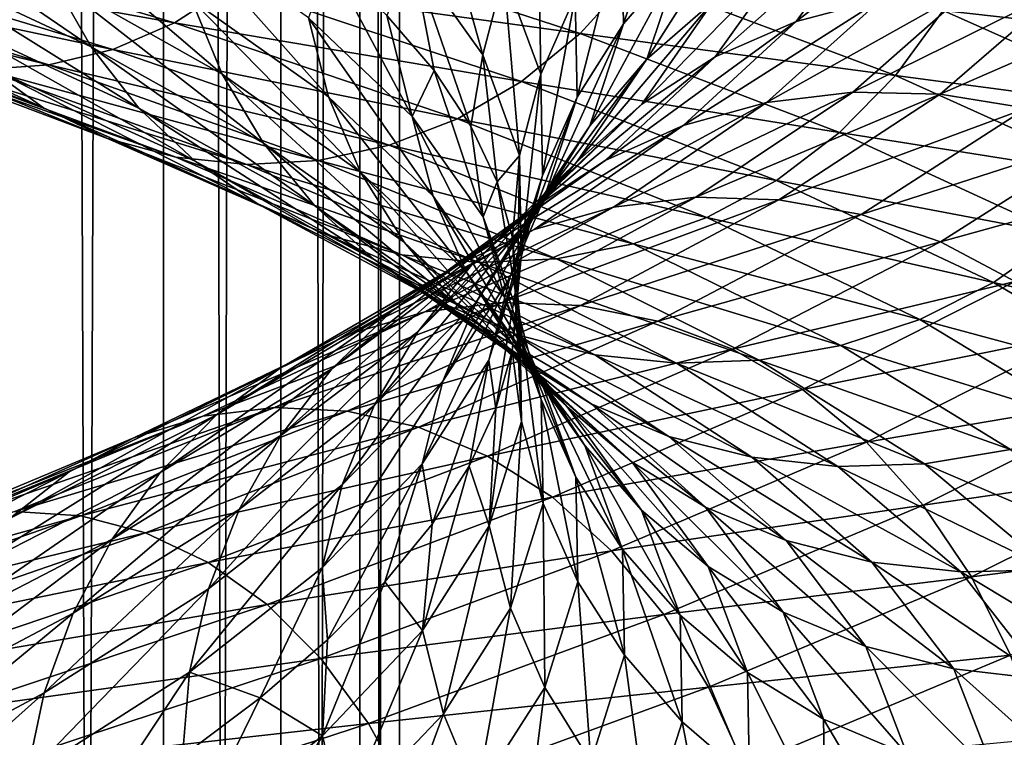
# Model space of a CAD drawing. Header units: metres. Extents: x -44 to 117, y -432 to 89.
# Tile 627 of 656: x 11.3 to 15.65, y -212.92 to -209.76. Entities that reach past the tile are written whole.
import ezdxf

# ---------------------------------------------------------------- set-up
doc = ezdxf.new("R2010")
doc.units = ezdxf.units.M
doc.layers.add('solid_125568', color=7, linetype='CONTINUOUS')

msp = doc.modelspace()

# ---------------------------------------------------------------- linework, layer by layer
at = {"layer": 'solid_125568'}
for points in [[(11.93681, -313.715027, 234.602066), (11.93681, -118.920044, 200.254456), (11.25833, -118.685455, 201.5849)], [(11.25833, -313.480438, 235.93251), (11.93681, -313.715027, 234.602066), (11.25833, -118.685455, 201.5849)], [(12.453864, -313.9617, 233.203064), (12.453864, -119.166733, 198.855453), (11.93681, -118.920044, 200.254456)], [(11.93681, -313.715027, 234.602066), (12.453864, -313.9617, 233.203064), (11.93681, -118.920044, 200.254456)], [(12.802501, -314.217133, 231.754395), (12.802501, -119.422173, 197.406784), (12.453864, -119.166733, 198.855453)], [(12.453864, -313.9617, 233.203064), (12.802501, -314.217133, 231.754395), (12.453864, -119.166733, 198.855453)], [(12.978006, -314.477875, 230.275665), (12.978006, -119.682907, 195.928055), (12.802501, -119.422173, 197.406784)], [(12.802501, -314.217133, 231.754395), (12.978006, -314.477875, 230.275665), (12.802501, -119.422173, 197.406784)], [(12.978006, -314.740387, 228.786865), (12.978006, -119.945427, 194.439255), (12.978006, -119.682907, 195.928055)], [(12.978006, -314.477875, 230.275665), (12.978006, -314.740387, 228.786865), (12.978006, -119.682907, 195.928055)], [(12.802501, -315.001129, 227.308136), (12.802501, -120.206169, 192.960526), (12.978006, -119.945427, 194.439255)], [(12.978006, -314.740387, 228.786865), (12.802501, -315.001129, 227.308136), (12.978006, -119.945427, 194.439255)], [(12.453864, -315.256592, 225.859467), (12.453864, -120.461609, 191.511856), (12.802501, -120.206169, 192.960526)], [(12.802501, -315.001129, 227.308136), (12.453864, -315.256592, 225.859467), (12.802501, -120.206169, 192.960526)], [(11.93681, -315.503265, 224.460449), (11.93681, -120.70829, 190.112839), (12.453864, -120.461609, 191.511856)], [(12.453864, -315.256592, 225.859467), (11.93681, -315.503265, 224.460449), (12.453864, -120.461609, 191.511856)], [(11.25833, -315.737854, 223.130005), (11.25833, -120.942879, 188.782394), (11.93681, -120.70829, 190.112839)], [(11.93681, -315.503265, 224.460449), (11.25833, -315.737854, 223.130005), (11.93681, -120.70829, 190.112839)], [(13.95847, -209.332428, 946.924133), (13.967052, -209.777222, 948.385803), (14.211761, -209.040085, 946.92627)], [(13.967052, -209.777222, 948.385803), (14.220494, -209.484344, 948.415466), (14.211761, -209.040085, 946.92627)], [(13.033526, -209.477081, 944.106995), (13.345971, -209.914047, 945.486145), (13.124272, -209.122253, 944.102112)], [(13.345971, -209.914047, 945.486145), (13.438891, -209.55722, 945.49176), (13.124272, -209.122253, 944.102112)], [(11.616541, -209.877747, 939.918518), (11.445152, -209.574905, 940.051941), (10.56613, -209.161011, 938.904175)], [(10.724381, -209.461166, 938.753906), (11.616541, -209.877747, 939.918518), (10.56613, -209.161011, 938.904175)], [(13.438891, -209.55722, 945.49176), (13.601504, -209.998764, 946.905762), (13.589006, -209.214508, 945.486572)], [(13.601504, -209.998764, 946.905762), (13.753446, -209.65451, 946.917358), (13.589006, -209.214508, 945.486572)], [(14.069444, -209.933502, 949.896362), (14.363159, -209.678482, 949.957764), (14.517388, -209.229279, 948.444946)], [(14.220494, -209.484344, 948.415466), (14.069444, -209.933502, 949.896362), (14.517388, -209.229279, 948.444946)], [(14.728804, -209.767059, 951.64917), (15.108962, -209.664856, 951.756409), (15.448407, -209.208252, 950.15448)], [(15.059743, -209.312103, 950.088318), (14.728804, -209.767059, 951.64917), (15.448407, -209.208252, 950.15448)], [(12.195089, -209.998398, 941.285034), (12.059486, -209.669098, 941.37677), (11.317869, -209.248444, 940.156921)], [(11.445152, -209.574905, 940.051941), (12.195089, -209.998398, 941.285034), (11.317869, -209.248444, 940.156921)], [(12.664112, -210.09877, 942.667725), (12.575616, -209.750443, 942.724854), (11.975222, -209.323608, 941.442322)], [(12.059486, -209.669098, 941.37677), (12.664112, -210.09877, 942.667725), (11.975222, -209.323608, 941.442322)], [(14.372167, -209.92305, 951.544434), (14.728804, -209.767059, 951.64917), (15.059743, -209.312103, 950.088318)], [(14.69509, -209.469269, 950.022217), (14.372167, -209.92305, 951.544434), (15.059743, -209.312103, 950.088318)], [(10.600007, -209.361862, 934.109436), (11.98469, -209.771988, 935.287415), (10.358894, -209.479935, 934.413818)], [(12.240924, -209.606857, 935.031189), (11.98469, -209.771988, 935.287415), (10.600007, -209.361862, 934.109436)], [(13.753446, -209.65451, 946.917358), (13.761892, -210.100327, 948.356506), (13.95847, -209.332428, 946.924133)], [(13.761892, -210.100327, 948.356506), (13.967052, -209.777222, 948.385803), (13.95847, -209.332428, 946.924133)], [(12.474466, -209.395905, 934.801758), (13.77488, -209.819534, 936.174561), (12.240924, -209.606857, 935.031189)], [(14.003004, -209.567963, 935.99884), (13.77488, -209.819534, 936.174561), (12.474466, -209.395905, 934.801758)], [(15.549034, -209.40535, 937.305969), (16.567787, -209.851654, 938.989197), (15.378554, -209.718094, 937.401672)], [(16.702417, -209.517319, 938.938599), (16.567787, -209.851654, 938.989197), (15.549034, -209.40535, 937.305969)], [(10.358894, -209.479935, 934.413818), (11.711999, -209.889496, 935.564209), (10.108868, -209.549911, 934.732422)], [(11.98469, -209.771988, 935.287415), (11.711999, -209.889496, 935.564209), (10.358894, -209.479935, 934.413818)], [(11.82793, -210.149704, 939.759827), (11.616541, -209.877747, 939.918518), (10.724381, -209.461166, 938.753906)], [(10.919548, -209.730392, 938.574219), (11.82793, -210.149704, 939.759827), (10.724381, -209.461166, 938.753906)], [(12.575616, -209.750443, 942.724854), (13.034442, -210.185425, 944.062805), (12.669495, -209.500549, 943.077881)], [(13.034442, -210.185425, 944.062805), (12.922291, -209.740723, 943.820679), (12.669495, -209.500549, 943.077881)], [(13.033526, -209.477081, 944.106995), (12.922291, -209.740723, 943.820679), (13.130542, -209.98349, 944.577637)], [(13.033526, -209.477081, 944.106995), (13.130542, -209.98349, 944.577637), (13.292751, -210.227814, 945.34314)], [(13.033526, -209.477081, 944.106995), (13.292751, -210.227814, 945.34314), (13.345971, -209.914047, 945.486145)], [(13.818697, -210.226807, 949.839294), (14.069444, -209.933502, 949.896362), (14.220494, -209.484344, 948.415466)], [(13.967052, -209.777222, 948.385803), (13.818697, -210.226807, 949.839294), (14.220494, -209.484344, 948.415466)], [(14.047558, -210.131607, 951.444641), (14.372167, -209.92305, 951.544434), (14.69509, -209.469269, 950.022217)], [(14.363159, -209.678482, 949.957764), (14.047558, -210.131607, 951.444641), (14.69509, -209.469269, 950.022217)], [(10.108868, -209.549911, 934.732422), (11.429224, -209.958511, 935.854431), (9.855454, -209.570847, 935.057495)], [(11.429224, -209.958511, 935.854431), (11.142702, -209.978165, 936.150757), (9.855454, -209.570847, 935.057495)], [(11.405766, -210.14743, 938.140808), (11.147872, -209.961517, 938.368591), (10.095407, -209.550262, 937.261902)], [(10.328938, -209.73381, 937.008423), (11.405766, -210.14743, 938.140808), (10.095407, -209.550262, 937.261902)], [(11.711999, -209.889496, 935.564209), (11.429224, -209.958511, 935.854431), (10.108868, -209.549911, 934.732422)], [(12.377682, -210.304184, 941.169739), (12.195089, -209.998398, 941.285034), (11.445152, -209.574905, 940.051941)], [(11.616541, -209.877747, 939.918518), (12.377682, -210.304184, 941.169739), (11.445152, -209.574905, 940.051941)], [(13.345971, -209.914047, 945.486145), (13.507462, -210.357605, 946.889343), (13.438891, -209.55722, 945.49176)], [(13.507462, -210.357605, 946.889343), (13.601504, -209.998764, 946.905762), (13.438891, -209.55722, 945.49176)], [(14.003004, -209.567963, 935.99884), (15.167809, -210.004211, 937.525635), (13.77488, -209.819534, 936.174561)], [(15.378554, -209.718094, 937.401672), (15.167809, -210.004211, 937.525635), (14.003004, -209.567963, 935.99884)], [(12.240924, -209.606857, 935.031189), (13.517053, -210.030731, 936.377441), (11.98469, -209.771988, 935.287415)], [(13.77488, -209.819534, 936.174561), (13.517053, -210.030731, 936.377441), (12.240924, -209.606857, 935.031189)], [(14.598164, -210.124588, 953.311768), (14.979134, -210.078445, 953.460632), (15.503222, -209.616516, 951.863953)], [(15.108962, -209.664856, 951.756409), (14.598164, -210.124588, 953.311768), (15.503222, -209.616516, 951.863953)], [(15.503222, -209.616516, 951.863953), (14.979134, -210.078445, 953.460632), (15.902143, -209.622116, 951.969727)], [(14.979134, -210.078445, 953.460632), (15.36457, -210.086685, 953.607971), (15.902143, -209.622116, 951.969727)], [(15.902143, -209.622116, 951.969727), (15.36457, -210.086685, 953.607971), (16.29637, -209.68161, 952.071228)], [(12.806495, -210.431122, 942.589966), (12.664112, -210.09877, 942.667725), (12.059486, -209.669098, 941.37677)], [(12.195089, -209.998398, 941.285034), (12.806495, -210.431122, 942.589966), (12.059486, -209.669098, 941.37677)], [(13.601504, -209.998764, 946.905762), (13.609846, -210.446075, 948.328003), (13.753446, -209.65451, 946.917358)], [(13.609846, -210.446075, 948.328003), (13.761892, -210.100327, 948.356506), (13.753446, -209.65451, 946.917358)], [(14.230823, -210.225037, 953.164612), (14.598164, -210.124588, 953.311768), (15.108962, -209.664856, 951.756409)], [(14.728804, -209.767059, 951.64917), (14.230823, -210.225037, 953.164612), (15.108962, -209.664856, 951.756409)], [(13.760321, -210.386444, 951.351807), (14.047558, -210.131607, 951.444641), (14.363159, -209.678482, 949.957764)], [(14.069444, -209.933502, 949.896362), (13.760321, -210.386444, 951.351807), (14.363159, -209.678482, 949.957764)], [(15.378554, -209.718094, 937.401672), (16.386103, -210.166153, 939.065491), (15.167809, -210.004211, 937.525635)], [(15.36457, -210.086685, 953.607971), (15.745425, -210.149246, 953.750488), (16.29637, -209.68161, 952.071228)], [(16.567787, -209.851654, 938.989197), (16.386103, -210.166153, 939.065491), (15.378554, -209.718094, 937.401672)], [(11.689115, -210.282364, 937.895142), (11.405766, -210.14743, 938.140808), (10.328938, -209.73381, 937.008423)], [(10.585558, -209.86647, 936.734436), (11.689115, -210.282364, 937.895142), (10.328938, -209.73381, 937.008423)], [(12.075265, -210.383575, 939.578918), (11.82793, -210.149704, 939.759827), (10.919548, -209.730392, 938.574219)], [(11.147872, -209.961517, 938.368591), (12.075265, -210.383575, 939.578918), (10.919548, -209.730392, 938.574219)], [(13.126172, -210.536758, 944.014404), (13.034442, -210.185425, 944.062805), (12.575616, -209.750443, 942.724854)], [(12.664112, -210.09877, 942.667725), (13.126172, -210.536758, 944.014404), (12.575616, -209.750443, 942.724854)], [(13.034442, -210.185425, 944.062805), (13.130542, -209.98349, 944.577637), (12.922291, -209.740723, 943.820679)], [(11.98469, -209.771988, 935.287415), (13.234112, -210.195541, 936.604614), (11.711999, -209.889496, 935.564209)], [(13.517053, -210.030731, 936.377441), (13.234112, -210.195541, 936.604614), (11.98469, -209.771988, 935.287415)], [(13.615706, -210.550842, 949.787598), (13.818697, -210.226807, 949.839294), (13.967052, -209.777222, 948.385803)], [(13.761892, -210.100327, 948.356506), (13.615706, -210.550842, 949.787598), (13.967052, -209.777222, 948.385803)], [(13.886244, -210.379761, 953.022339), (14.230823, -210.225037, 953.164612), (14.728804, -209.767059, 951.64917)], [(14.372167, -209.92305, 951.544434), (13.886244, -210.379761, 953.022339), (14.728804, -209.767059, 951.64917)], [(13.77488, -209.819534, 936.174561), (14.920752, -210.2565, 937.675537), (13.517053, -210.030731, 936.377441)], [(15.167809, -210.004211, 937.525635), (14.920752, -210.2565, 937.675537), (13.77488, -209.819534, 936.174561)], [(11.991144, -210.365723, 937.63739), (11.689115, -210.282364, 937.895142), (10.585558, -209.86647, 936.734436)], [(10.859144, -209.947708, 936.446289), (11.991144, -210.365723, 937.63739), (10.585558, -209.86647, 936.734436)], [(11.711999, -209.889496, 935.564209), (12.932922, -210.312241, 936.850708), (11.429224, -209.958511, 935.854431)], [(12.602912, -210.579193, 941.033569), (12.377682, -210.304184, 941.169739), (11.616541, -209.877747, 939.918518)], [(11.82793, -210.149704, 939.759827), (12.602912, -210.579193, 941.033569), (11.616541, -209.877747, 939.918518)], [(13.234112, -210.195541, 936.604614), (12.932922, -210.312241, 936.850708), (11.711999, -209.889496, 935.564209)], [(13.345971, -209.914047, 945.486145), (13.292751, -210.227814, 945.34314), (13.40843, -210.473434, 946.114136)], [(13.345971, -209.914047, 945.486145), (13.40843, -210.473434, 946.114136), (13.507462, -210.357605, 946.889343)], [(13.515086, -210.680084, 951.2677), (13.760321, -210.386444, 951.351807), (14.069444, -209.933502, 949.896362)], [(13.818697, -210.226807, 949.839294), (13.515086, -210.680084, 951.2677), (14.069444, -209.933502, 949.896362)], [(13.572639, -210.587524, 952.888184), (13.886244, -210.379761, 953.022339), (14.372167, -209.92305, 951.544434)], [(14.047558, -210.131607, 951.444641), (13.572639, -210.587524, 952.888184), (14.372167, -209.92305, 951.544434)], [(12.304195, -210.398087, 937.373474), (11.991144, -210.365723, 937.63739), (10.859144, -209.947708, 936.446289)], [(11.142702, -209.978165, 936.150757), (12.304195, -210.398087, 937.373474), (10.859144, -209.947708, 936.446289)], [(11.429224, -209.958511, 935.854431), (12.620591, -210.380035, 937.109192), (11.142702, -209.978165, 936.150757)], [(12.620591, -210.380035, 937.109192), (12.304195, -210.398087, 937.373474), (11.142702, -209.978165, 936.150757)], [(12.354632, -210.572205, 939.379211), (12.075265, -210.383575, 939.578918), (11.147872, -209.961517, 938.368591)], [(11.405766, -210.14743, 938.140808), (12.354632, -210.572205, 939.379211), (11.147872, -209.961517, 938.368591)], [(12.932922, -210.312241, 936.850708), (12.620591, -210.380035, 937.109192), (11.429224, -209.958511, 935.854431)], [(12.998218, -210.740128, 942.493896), (12.806495, -210.431122, 942.589966), (12.195089, -209.998398, 941.285034)], [(12.377682, -210.304184, 941.169739), (12.998218, -210.740128, 942.493896), (12.195089, -209.998398, 941.285034)], [(13.034442, -210.185425, 944.062805), (13.346977, -210.627838, 945.44043), (13.130542, -209.98349, 944.577637)], [(13.346977, -210.627838, 945.44043), (13.292751, -210.227814, 945.34314), (13.130542, -209.98349, 944.577637)], [(13.507462, -210.357605, 946.889343), (13.515748, -210.80687, 948.300842), (13.601504, -209.998764, 946.905762)], [(13.515748, -210.80687, 948.300842), (13.609846, -210.446075, 948.328003), (13.601504, -209.998764, 946.905762)], [(15.167809, -210.004211, 937.525635), (16.161545, -210.453491, 939.16571), (14.920752, -210.2565, 937.675537)], [(16.386103, -210.166153, 939.065491), (16.161545, -210.453491, 939.16571), (15.167809, -210.004211, 937.525635)], [(13.517053, -210.030731, 936.377441), (14.64153, -210.467819, 937.849426), (13.234112, -210.195541, 936.604614)], [(14.920752, -210.2565, 937.675537), (14.64153, -210.467819, 937.849426), (13.517053, -210.030731, 936.377441)], [(13.273732, -210.87236, 943.951355), (13.126172, -210.536758, 944.014404), (12.664112, -210.09877, 942.667725)], [(12.806495, -210.431122, 942.589966), (13.273732, -210.87236, 943.951355), (12.664112, -210.09877, 942.667725)], [(13.465265, -210.89801, 949.742249), (13.615706, -210.550842, 949.787598), (13.761892, -210.100327, 948.356506)], [(13.609846, -210.446075, 948.328003), (13.465265, -210.89801, 949.742249), (13.761892, -210.100327, 948.356506)], [(13.92223, -210.586075, 954.803223), (14.285601, -210.542221, 954.991638), (14.979134, -210.078445, 953.460632)], [(14.598164, -210.124588, 953.311768), (13.92223, -210.586075, 954.803223), (14.979134, -210.078445, 953.460632)], [(14.979134, -210.078445, 953.460632), (14.285601, -210.542221, 954.991638), (15.36457, -210.086685, 953.607971)], [(14.285601, -210.542221, 954.991638), (14.653192, -210.553146, 955.179016), (15.36457, -210.086685, 953.607971)], [(15.36457, -210.086685, 953.607971), (14.653192, -210.553146, 955.179016), (15.745425, -210.149246, 953.750488)], [(12.661529, -210.709778, 939.164551), (12.354632, -210.572205, 939.379211), (11.405766, -210.14743, 938.140808)], [(11.689115, -210.282364, 937.895142), (12.661529, -210.709778, 939.164551), (11.405766, -210.14743, 938.140808)], [(12.866467, -210.816132, 940.879272), (12.602912, -210.579193, 941.033569), (11.82793, -210.149704, 939.759827)], [(12.075265, -210.383575, 939.578918), (12.866467, -210.816132, 940.879272), (11.82793, -210.149704, 939.759827)], [(13.295136, -210.842087, 952.764832), (13.572639, -210.587524, 952.888184), (14.047558, -210.131607, 951.444641)], [(13.760321, -210.386444, 951.351807), (13.295136, -210.842087, 952.764832), (14.047558, -210.131607, 951.444641)], [(13.57186, -210.684692, 954.617737), (13.92223, -210.586075, 954.803223), (14.598164, -210.124588, 953.311768)], [(14.230823, -210.225037, 953.164612), (13.57186, -210.684692, 954.617737), (14.598164, -210.124588, 953.311768)], [(14.653192, -210.553146, 955.179016), (15.016367, -210.61879, 955.36084), (15.745425, -210.149246, 953.750488)], [(15.745425, -210.149246, 953.750488), (15.016367, -210.61879, 955.36084), (16.112827, -210.265945, 953.884277)], [(13.234112, -210.195541, 936.604614), (14.335058, -210.632156, 938.044983), (12.932922, -210.312241, 936.850708)], [(13.440911, -210.982315, 945.401123), (13.346977, -210.627838, 945.44043), (13.034442, -210.185425, 944.062805)], [(13.126172, -210.536758, 944.014404), (13.440911, -210.982315, 945.401123), (13.034442, -210.185425, 944.062805)], [(14.64153, -210.467819, 937.849426), (14.335058, -210.632156, 938.044983), (13.234112, -210.195541, 936.604614)], [(13.243238, -210.838074, 954.439331), (13.57186, -210.684692, 954.617737), (14.230823, -210.225037, 953.164612)], [(13.886244, -210.379761, 953.022339), (13.243238, -210.838074, 954.439331), (14.230823, -210.225037, 953.164612)], [(13.346977, -210.627838, 945.44043), (13.40843, -210.473434, 946.114136), (13.292751, -210.227814, 945.34314)], [(13.316545, -211.004959, 951.19397), (13.515086, -210.680084, 951.2677), (13.818697, -210.226807, 949.839294)], [(13.615706, -210.550842, 949.787598), (13.316545, -211.004959, 951.19397), (13.818697, -210.226807, 949.839294)], [(12.988615, -210.795609, 938.940002), (12.661529, -210.709778, 939.164551), (11.689115, -210.282364, 937.895142)], [(11.991144, -210.365723, 937.63739), (12.988615, -210.795609, 938.940002), (11.689115, -210.282364, 937.895142)], [(14.920752, -210.2565, 937.675537), (15.898338, -210.706436, 939.287903), (14.64153, -210.467819, 937.849426)], [(16.161545, -210.453491, 939.16571), (15.898338, -210.706436, 939.287903), (14.920752, -210.2565, 937.675537)], [(15.016367, -210.61879, 955.36084), (15.366716, -210.738953, 955.532471), (16.112827, -210.265945, 953.884277)], [(16.112827, -210.265945, 953.884277), (15.366716, -210.738953, 955.532471), (16.457916, -210.43663, 954.005493)], [(13.23473, -211.018463, 942.381592), (12.998218, -210.740128, 942.493896), (12.377682, -210.304184, 941.169739)], [(12.602912, -210.579193, 941.033569), (13.23473, -211.018463, 942.381592), (12.377682, -210.304184, 941.169739)], [(12.932922, -210.312241, 936.850708), (14.008749, -210.747818, 938.257507), (12.620591, -210.380035, 937.109192)], [(14.335058, -210.632156, 938.044983), (14.008749, -210.747818, 938.257507), (12.932922, -210.312241, 936.850708)], [(13.327646, -210.830215, 938.710632), (12.988615, -210.795609, 938.940002), (11.991144, -210.365723, 937.63739)], [(12.304195, -210.398087, 937.373474), (13.327646, -210.830215, 938.710632), (11.991144, -210.365723, 937.63739)], [(13.507462, -210.357605, 946.889343), (13.40843, -210.473434, 946.114136), (13.477359, -210.720795, 946.889648)], [(13.507462, -210.357605, 946.889343), (13.477359, -210.720795, 946.889648), (13.499509, -210.970184, 947.668518)], [(13.507462, -210.357605, 946.889343), (13.499509, -210.970184, 947.668518), (13.515748, -210.80687, 948.300842)], [(13.164158, -211.007813, 940.709778), (12.866467, -210.816132, 940.879272), (12.075265, -210.383575, 939.578918)], [(12.354632, -210.572205, 939.379211), (13.164158, -211.007813, 940.709778), (12.075265, -210.383575, 939.578918)], [(12.620591, -210.380035, 937.109192), (13.670365, -210.814087, 938.481323), (12.304195, -210.398087, 937.373474)], [(13.670365, -210.814087, 938.481323), (13.327646, -210.830215, 938.710632), (12.304195, -210.398087, 937.373474)], [(14.008749, -210.747818, 938.257507), (13.670365, -210.814087, 938.481323), (12.620591, -210.380035, 937.109192)], [(12.944183, -211.044968, 954.272217), (13.243238, -210.838074, 954.439331), (13.886244, -210.379761, 953.022339)], [(13.572639, -210.587524, 952.888184), (12.944183, -211.044968, 954.272217), (13.886244, -210.379761, 953.022339)], [(13.058196, -211.135956, 952.65448), (13.295136, -210.842087, 952.764832), (13.760321, -210.386444, 951.351807)], [(13.515086, -210.680084, 951.2677), (13.058196, -211.135956, 952.65448), (13.760321, -210.386444, 951.351807)], [(13.472426, -211.184814, 943.875244), (13.273732, -210.87236, 943.951355), (12.806495, -210.431122, 942.589966)], [(12.998218, -210.740128, 942.493896), (13.472426, -211.184814, 943.875244), (12.806495, -210.431122, 942.589966)], [(13.372169, -211.260742, 949.704285), (13.465265, -210.89801, 949.742249), (13.609846, -210.446075, 948.328003)], [(13.515748, -210.80687, 948.300842), (13.372169, -211.260742, 949.704285), (13.609846, -210.446075, 948.328003)], [(15.366716, -210.738953, 955.532471), (15.695841, -210.913467, 955.689087), (16.457916, -210.43663, 954.005493)], [(13.346977, -210.627838, 945.44043), (13.508546, -211.076935, 946.842163), (13.40843, -210.473434, 946.114136)], [(13.508546, -211.076935, 946.842163), (13.477359, -210.720795, 946.889648), (13.40843, -210.473434, 946.114136)], [(14.64153, -210.467819, 937.849426), (15.600875, -210.91777, 939.430725), (14.335058, -210.632156, 938.044983)], [(15.898338, -210.706436, 939.287903), (15.600875, -210.91777, 939.430725), (14.64153, -210.467819, 937.849426)], [(13.090037, -211.047867, 956.214111), (13.431731, -211.006302, 956.440063), (14.285601, -210.542221, 954.991638)], [(13.92223, -210.586075, 954.803223), (13.090037, -211.047867, 956.214111), (14.285601, -210.542221, 954.991638)], [(13.591993, -211.32132, 945.353088), (13.440911, -210.982315, 945.401123), (13.126172, -210.536758, 944.014404)], [(13.273732, -210.87236, 943.951355), (13.591993, -211.32132, 945.353088), (13.126172, -210.536758, 944.014404)], [(14.285601, -210.542221, 954.991638), (13.431731, -211.006302, 956.440063), (14.653192, -210.553146, 955.179016)], [(13.491141, -211.148361, 940.528442), (13.164158, -211.007813, 940.709778), (12.354632, -210.572205, 939.379211)], [(12.661529, -210.709778, 939.164551), (13.491141, -211.148361, 940.528442), (12.354632, -210.572205, 939.379211)], [(13.511513, -211.258759, 942.255432), (13.23473, -211.018463, 942.381592), (12.602912, -210.579193, 941.033569)], [(12.866467, -210.816132, 940.879272), (13.511513, -211.258759, 942.255432), (12.602912, -210.579193, 941.033569)], [(12.679555, -211.299133, 954.119507), (12.944183, -211.044968, 954.272217), (13.572639, -210.587524, 952.888184)], [(13.295136, -210.842087, 952.764832), (12.679555, -211.299133, 954.119507), (13.572639, -210.587524, 952.888184)], [(12.760573, -211.144608, 955.99231), (13.090037, -211.047867, 956.214111), (13.92223, -210.586075, 954.803223)], [(13.57186, -210.684692, 954.617737), (12.760573, -211.144608, 955.99231), (13.92223, -210.586075, 954.803223)], [(13.169398, -211.35347, 951.13208), (13.316545, -211.004959, 951.19397), (13.615706, -210.550842, 949.787598)], [(13.465265, -210.89801, 949.742249), (13.169398, -211.35347, 951.13208), (13.615706, -210.550842, 949.787598)], [(13.431731, -211.006302, 956.440063), (13.77735, -211.019928, 956.665222), (14.653192, -210.553146, 955.179016)], [(14.653192, -210.553146, 955.179016), (13.77735, -211.019928, 956.665222), (15.016367, -210.61879, 955.36084)], [(13.603622, -211.434631, 946.812012), (13.508546, -211.076935, 946.842163), (13.346977, -210.627838, 945.44043)], [(13.440911, -210.982315, 945.401123), (13.603622, -211.434631, 946.812012), (13.346977, -210.627838, 945.44043)], [(13.77735, -211.019928, 956.665222), (14.118772, -211.088654, 956.884399), (15.016367, -210.61879, 955.36084)], [(14.335058, -210.632156, 938.044983), (15.274328, -211.081436, 939.592285), (14.008749, -210.747818, 938.257507)], [(15.016367, -210.61879, 955.36084), (14.118772, -211.088654, 956.884399), (15.366716, -210.738953, 955.532471)], [(15.600875, -210.91777, 939.430725), (15.274328, -211.081436, 939.592285), (14.335058, -210.632156, 938.044983)], [(12.451595, -211.296555, 955.779724), (12.760573, -211.144608, 955.99231), (13.57186, -210.684692, 954.617737)], [(13.243238, -210.838074, 954.439331), (12.451595, -211.296555, 955.779724), (13.57186, -210.684692, 954.617737)], [(13.839594, -211.237015, 940.339478), (13.491141, -211.148361, 940.528442), (12.661529, -210.709778, 939.164551)], [(12.988615, -210.795609, 938.940002), (13.839594, -211.237015, 940.339478), (12.661529, -210.709778, 939.164551)], [(12.866355, -211.461563, 952.559326), (13.058196, -211.135956, 952.65448), (13.515086, -210.680084, 951.2677)], [(13.316545, -211.004959, 951.19397), (12.866355, -211.461563, 952.559326), (13.515086, -210.680084, 951.2677)], [(15.898338, -210.706436, 939.287903), (16.695328, -211.168823, 940.994141), (15.600875, -210.91777, 939.430725)], [(13.717559, -211.466705, 943.787903), (13.472426, -211.184814, 943.875244), (12.998218, -210.740128, 942.493896)], [(13.23473, -211.018463, 942.381592), (13.717559, -211.466705, 943.787903), (12.998218, -210.740128, 942.493896)], [(13.516898, -211.531784, 948.252075), (13.499509, -210.970184, 947.668518), (13.477359, -210.720795, 946.889648)], [(13.508546, -211.076935, 946.842163), (13.516898, -211.531784, 948.252075), (13.477359, -210.720795, 946.889648)], [(14.008749, -210.747818, 938.257507), (14.926579, -211.195816, 939.768799), (13.670365, -210.814087, 938.481323)], [(15.274328, -211.081436, 939.592285), (14.926579, -211.195816, 939.768799), (14.008749, -210.747818, 938.257507)], [(14.118772, -211.088654, 956.884399), (14.448135, -211.21225, 957.091797), (15.366716, -210.738953, 955.532471)], [(15.366716, -210.738953, 955.532471), (14.448135, -211.21225, 957.091797), (15.695841, -210.913467, 955.689087)], [(14.200782, -211.2742, 940.147156), (13.839594, -211.237015, 940.339478), (12.988615, -210.795609, 938.940002)], [(13.327646, -210.830215, 938.710632), (14.200782, -211.2742, 940.147156), (12.988615, -210.795609, 938.940002)], [(13.515748, -210.80687, 948.300842), (13.403751, -211.474762, 949.226624), (13.372169, -211.260742, 949.704285)], [(13.515748, -210.80687, 948.300842), (13.474962, -211.221573, 948.448425), (13.403751, -211.474762, 949.226624)], [(13.515748, -210.80687, 948.300842), (13.499509, -210.970184, 947.668518), (13.474962, -211.221573, 948.448425)], [(12.170446, -211.502487, 955.58136), (12.451595, -211.296555, 955.779724), (13.243238, -210.838074, 954.439331)], [(12.944183, -211.044968, 954.272217), (12.170446, -211.502487, 955.58136), (13.243238, -210.838074, 954.439331)], [(12.453588, -211.593124, 953.984009), (12.679555, -211.299133, 954.119507), (13.295136, -210.842087, 952.764832)], [(13.058196, -211.135956, 952.65448), (12.453588, -211.593124, 953.984009), (13.295136, -210.842087, 952.764832)], [(13.824144, -211.453796, 942.117859), (13.511513, -211.258759, 942.255432), (12.866467, -210.816132, 940.879272)], [(13.164158, -211.007813, 940.709778), (13.824144, -211.453796, 942.117859), (12.866467, -210.816132, 940.879272)], [(13.670365, -210.814087, 938.481323), (14.565961, -211.260284, 939.955383), (13.327646, -210.830215, 938.710632)], [(14.565961, -211.260284, 939.955383), (14.200782, -211.2742, 940.147156), (13.327646, -210.830215, 938.710632)], [(14.926579, -211.195816, 939.768799), (14.565961, -211.260284, 939.955383), (13.670365, -210.814087, 938.481323)], [(13.79543, -211.63739, 945.297607), (13.591993, -211.32132, 945.353088), (13.273732, -210.87236, 943.951355)], [(13.472426, -211.184814, 943.875244), (13.79543, -211.63739, 945.297607), (13.273732, -210.87236, 943.951355)], [(13.078349, -211.718048, 951.083557), (13.169398, -211.35347, 951.13208), (13.465265, -210.89801, 949.742249)], [(13.372169, -211.260742, 949.704285), (13.078349, -211.718048, 951.083557), (13.465265, -210.89801, 949.742249)], [(14.448135, -211.21225, 957.091797), (14.7576, -211.390518, 957.281921), (15.695841, -210.913467, 955.689087)], [(15.695841, -210.913467, 955.689087), (14.7576, -211.390518, 957.281921), (15.995804, -211.14093, 955.826721)], [(15.600875, -210.91777, 939.430725), (16.383001, -211.38002, 941.104065), (15.274328, -211.081436, 939.592285)], [(16.695328, -211.168823, 940.994141), (16.383001, -211.38002, 941.104065), (15.600875, -210.91777, 939.430725)], [(13.516898, -211.531784, 948.252075), (13.474962, -211.221573, 948.448425), (13.499509, -210.970184, 947.668518)], [(12.110513, -211.508469, 957.527832), (12.426683, -211.469208, 957.788818), (13.431731, -211.006302, 956.440063)], [(13.090037, -211.047867, 956.214111), (12.110513, -211.508469, 957.527832), (13.431731, -211.006302, 956.440063)], [(13.431731, -211.006302, 956.440063), (12.426683, -211.469208, 957.788818), (13.77735, -211.019928, 956.665222)], [(12.426683, -211.469208, 957.788818), (12.746442, -211.485504, 958.049316), (13.77735, -211.019928, 956.665222)], [(12.724172, -211.811325, 952.481262), (12.866355, -211.461563, 952.559326), (13.316545, -211.004959, 951.19397)], [(13.169398, -211.35347, 951.13208), (12.724172, -211.811325, 952.481262), (13.316545, -211.004959, 951.19397)], [(13.77735, -211.019928, 956.665222), (12.746442, -211.485504, 958.049316), (14.118772, -211.088654, 956.884399)], [(14.167502, -211.597656, 941.971741), (13.824144, -211.453796, 942.117859), (13.164158, -211.007813, 940.709778)], [(13.491141, -211.148361, 940.528442), (14.167502, -211.597656, 941.971741), (13.164158, -211.007813, 940.709778)], [(14.004455, -211.710632, 943.69104), (13.717559, -211.466705, 943.787903), (13.23473, -211.018463, 942.381592)], [(13.511513, -211.258759, 942.255432), (14.004455, -211.710632, 943.69104), (13.23473, -211.018463, 942.381592)], [(13.756516, -211.777161, 946.779358), (13.603622, -211.434631, 946.812012), (13.440911, -210.982315, 945.401123)], [(13.591993, -211.32132, 945.353088), (13.756516, -211.777161, 946.779358), (13.440911, -210.982315, 945.401123)], [(11.80566, -211.603302, 957.272156), (12.110513, -211.508469, 957.527832), (13.090037, -211.047867, 956.214111)], [(12.760573, -211.144608, 955.99231), (11.80566, -211.603302, 957.272156), (13.090037, -211.047867, 956.214111)], [(11.92166, -211.756195, 955.400818), (12.170446, -211.502487, 955.58136), (12.944183, -211.044968, 954.272217)], [(12.679555, -211.299133, 954.119507), (11.92166, -211.756195, 955.400818), (12.944183, -211.044968, 954.272217)], [(12.746442, -211.485504, 958.049316), (13.062264, -211.557251, 958.303162), (14.118772, -211.088654, 956.884399)], [(14.118772, -211.088654, 956.884399), (13.062264, -211.557251, 958.303162), (14.448135, -211.21225, 957.091797)], [(13.612039, -211.892761, 948.231201), (13.516898, -211.531784, 948.252075), (13.508546, -211.076935, 946.842163)], [(13.603622, -211.434631, 946.812012), (13.612039, -211.892761, 948.231201), (13.508546, -211.076935, 946.842163)], [(15.274328, -211.081436, 939.592285), (16.040091, -211.542847, 941.229736), (14.926579, -211.195816, 939.768799)], [(16.383001, -211.38002, 941.104065), (16.040091, -211.542847, 941.229736), (15.274328, -211.081436, 939.592285)], [(11.519803, -211.753784, 957.027649), (11.80566, -211.603302, 957.272156), (12.760573, -211.144608, 955.99231)], [(12.451595, -211.296555, 955.779724), (11.519803, -211.753784, 957.027649), (12.760573, -211.144608, 955.99231)], [(12.270617, -211.919342, 953.868225), (12.453588, -211.593124, 953.984009), (13.058196, -211.135956, 952.65448)], [(12.866355, -211.461563, 952.559326), (12.270617, -211.919342, 953.868225), (13.058196, -211.135956, 952.65448)], [(14.533364, -211.689453, 941.820557), (14.167502, -211.597656, 941.971741), (13.491141, -211.148361, 940.528442)], [(13.839594, -211.237015, 940.339478), (14.533364, -211.689453, 941.820557), (13.491141, -211.148361, 940.528442)], [(14.7576, -211.390518, 957.281921), (15.039695, -211.622025, 957.449951), (15.995804, -211.14093, 955.826721)], [(15.995804, -211.14093, 955.826721), (15.039695, -211.622025, 957.449951), (16.261368, -211.414719, 955.943665)], [(14.046432, -211.923035, 945.235962), (13.79543, -211.63739, 945.297607), (13.472426, -211.184814, 943.875244)], [(13.717559, -211.466705, 943.787903), (14.046432, -211.923035, 945.235962), (13.472426, -211.184814, 943.875244)], [(14.926579, -211.195816, 939.768799), (15.674853, -211.655731, 941.368164), (14.565961, -211.260284, 939.955383)], [(16.040091, -211.542847, 941.229736), (15.674853, -211.655731, 941.368164), (14.926579, -211.195816, 939.768799)], [(13.062264, -211.557251, 958.303162), (13.366934, -211.684189, 958.544006), (14.448135, -211.21225, 957.091797)], [(14.448135, -211.21225, 957.091797), (13.366934, -211.684189, 958.544006), (14.7576, -211.390518, 957.281921)], [(13.373372, -211.991211, 949.653992), (13.403751, -211.474762, 949.226624), (13.474962, -211.221573, 948.448425)], [(13.516898, -211.531784, 948.252075), (13.373372, -211.991211, 949.653992), (13.474962, -211.221573, 948.448425)], [(14.912606, -211.729507, 941.667358), (14.533364, -211.689453, 941.820557), (13.839594, -211.237015, 940.339478)], [(14.200782, -211.2742, 940.147156), (14.912606, -211.729507, 941.667358), (13.839594, -211.237015, 940.339478)], [(13.372169, -211.260742, 949.704285), (13.12261, -211.984207, 950.762024), (13.078349, -211.718048, 951.083557)], [(13.372169, -211.260742, 949.704285), (13.286098, -211.729218, 949.999268), (13.12261, -211.984207, 950.762024)], [(13.372169, -211.260742, 949.704285), (13.403751, -211.474762, 949.226624), (13.286098, -211.729218, 949.999268)], [(14.328509, -211.909317, 943.586792), (14.004455, -211.710632, 943.69104), (13.511513, -211.258759, 942.255432)], [(13.824144, -211.453796, 942.117859), (14.328509, -211.909317, 943.586792), (13.511513, -211.258759, 942.255432)], [(14.565961, -211.260284, 939.955383), (15.296095, -211.718124, 941.515381), (14.200782, -211.2742, 940.147156)], [(15.296095, -211.718124, 941.515381), (14.912606, -211.729507, 941.667358), (14.200782, -211.2742, 940.147156)], [(15.674853, -211.655731, 941.368164), (15.296095, -211.718124, 941.515381), (14.565961, -211.260284, 939.955383)], [(11.259725, -211.958694, 956.80011), (11.519803, -211.753784, 957.027649), (12.451595, -211.296555, 955.779724)], [(12.170446, -211.502487, 955.58136), (11.259725, -211.958694, 956.80011), (12.451595, -211.296555, 955.779724)], [(11.709202, -212.050186, 955.241394), (11.92166, -211.756195, 955.400818), (12.679555, -211.299133, 954.119507)], [(12.453588, -211.593124, 953.984009), (11.709202, -212.050186, 955.241394), (12.679555, -211.299133, 954.119507)], [(13.962395, -212.096985, 946.744873), (13.756516, -211.777161, 946.779358), (13.591993, -211.32132, 945.353088)], [(13.79543, -211.63739, 945.297607), (13.962395, -212.096985, 946.744873), (13.591993, -211.32132, 945.353088)], [(12.636203, -212.177658, 952.422424), (12.724172, -211.811325, 952.481262), (13.169398, -211.35347, 951.13208)], [(13.078349, -211.718048, 951.083557), (12.636203, -212.177658, 952.422424), (13.169398, -211.35347, 951.13208)], [(13.366934, -211.684189, 958.544006), (13.653256, -211.866089, 958.76532), (14.7576, -211.390518, 957.281921)], [(14.7576, -211.390518, 957.281921), (13.653256, -211.866089, 958.76532), (15.039695, -211.622025, 957.449951)], [(15.039695, -211.622025, 957.449951), (15.28944, -211.900024, 957.593628), (16.261368, -211.414719, 955.943665)], [(16.261368, -211.414719, 955.943665), (15.28944, -211.900024, 957.593628), (16.488089, -211.726761, 956.038452)], [(13.76501, -212.238892, 948.213989), (13.612039, -211.892761, 948.231201), (13.603622, -211.434631, 946.812012)], [(13.756516, -211.777161, 946.779358), (13.76501, -212.238892, 948.213989), (13.603622, -211.434631, 946.812012)], [(14.684377, -212.056747, 943.477478), (14.328509, -211.909317, 943.586792), (13.824144, -211.453796, 942.117859)], [(14.167502, -211.597656, 941.971741), (14.684377, -212.056747, 943.477478), (13.824144, -211.453796, 942.117859)], [(10.993421, -211.96637, 958.728516), (11.280477, -211.929367, 959.021606), (12.426683, -211.469208, 957.788818)], [(12.110513, -211.508469, 957.527832), (10.993421, -211.96637, 958.728516), (12.426683, -211.469208, 957.788818)], [(11.029581, -212.211838, 956.593628), (11.259725, -211.958694, 956.80011), (12.170446, -211.502487, 955.58136)], [(11.92166, -211.756195, 955.400818), (11.029581, -212.211838, 956.593628), (12.170446, -211.502487, 955.58136)], [(12.426683, -211.469208, 957.788818), (11.280477, -211.929367, 959.021606), (12.746442, -211.485504, 958.049316)], [(11.280477, -211.929367, 959.021606), (11.570742, -211.948273, 959.314453), (12.746442, -211.485504, 958.049316)], [(12.746442, -211.485504, 958.049316), (11.570742, -211.948273, 959.314453), (13.062264, -211.557251, 958.303162)], [(12.135005, -212.270233, 953.774658), (12.270617, -211.919342, 953.868225), (12.866355, -211.461563, 952.559326)], [(12.724172, -211.811325, 952.481262), (12.135005, -212.270233, 953.774658), (12.866355, -211.461563, 952.559326)], [(13.373372, -211.991211, 949.653992), (13.286098, -211.729218, 949.999268), (13.403751, -211.474762, 949.226624)], [(14.34022, -212.170822, 945.169312), (14.046432, -211.923035, 945.235962), (13.717559, -211.466705, 943.787903)], [(14.004455, -211.710632, 943.69104), (14.34022, -212.170822, 945.169312), (13.717559, -211.466705, 943.787903)], [(10.716641, -212.059326, 958.441772), (10.993421, -211.96637, 958.728516), (12.110513, -211.508469, 957.527832)], [(11.80566, -211.603302, 957.272156), (10.716641, -212.059326, 958.441772), (12.110513, -211.508469, 957.527832)], [(13.467505, -212.355469, 949.642334), (13.373372, -211.991211, 949.653992), (13.516898, -211.531784, 948.252075)], [(13.612039, -211.892761, 948.231201), (13.467505, -212.355469, 949.642334), (13.516898, -211.531784, 948.252075)], [(11.570742, -211.948273, 959.314453), (11.857378, -212.022949, 959.600098), (13.062264, -211.557251, 958.303162)], [(13.062264, -211.557251, 958.303162), (11.857378, -212.022949, 959.600098), (13.366934, -211.684189, 958.544006)], [(10.457153, -212.208298, 958.16803), (10.716641, -212.059326, 958.441772), (11.80566, -211.603302, 957.272156)], [(11.519803, -211.753784, 957.027649), (10.457153, -212.208298, 958.16803), (11.80566, -211.603302, 957.272156)], [(11.537155, -212.376923, 955.106018), (11.709202, -212.050186, 955.241394), (12.453588, -211.593124, 953.984009)], [(12.270617, -211.919342, 953.868225), (11.537155, -212.376923, 955.106018), (12.453588, -211.593124, 953.984009)], [(13.653256, -211.866089, 958.76532), (13.914308, -212.101486, 958.96167), (15.039695, -211.622025, 957.449951)], [(15.039695, -211.622025, 957.449951), (13.914308, -212.101486, 958.96167), (15.28944, -211.900024, 957.593628)], [(15.06353, -212.151978, 943.36554), (14.684377, -212.056747, 943.477478), (14.167502, -211.597656, 941.971741)], [(14.533364, -211.689453, 941.820557), (15.06353, -212.151978, 943.36554), (14.167502, -211.597656, 941.971741)], [(14.216428, -212.386566, 946.70929), (13.962395, -212.096985, 946.744873), (13.79543, -211.63739, 945.297607)], [(14.046432, -211.923035, 945.235962), (14.216428, -212.386566, 946.70929), (13.79543, -211.63739, 945.297607)], [(15.674853, -211.655731, 941.368164), (16.246672, -212.126511, 943.03656), (15.296095, -211.718124, 941.515381)], [(11.857378, -212.022949, 959.600098), (12.133893, -212.153091, 959.87146), (13.366934, -211.684189, 958.544006)], [(13.366934, -211.684189, 958.544006), (12.133893, -212.153091, 959.87146), (13.653256, -211.866089, 958.76532)], [(13.078349, -211.718048, 951.083557), (12.660236, -212.495087, 952.247314), (12.636203, -212.177658, 952.422424)], [(13.078349, -211.718048, 951.083557), (12.91391, -212.239426, 951.51178), (12.660236, -212.495087, 952.247314)], [(13.078349, -211.718048, 951.083557), (13.12261, -211.984207, 950.762024), (12.91391, -212.239426, 951.51178)], [(14.672063, -212.373367, 945.099426), (14.34022, -212.170822, 945.169312), (14.004455, -211.710632, 943.69104)], [(14.328509, -211.909317, 943.586792), (14.672063, -212.373367, 945.099426), (14.004455, -211.710632, 943.69104)], [(15.456557, -212.195206, 943.253235), (15.06353, -212.151978, 943.36554), (14.533364, -211.689453, 941.820557)], [(14.912606, -211.729507, 941.667358), (15.456557, -212.195206, 943.253235), (14.533364, -211.689453, 941.820557)], [(15.296095, -211.718124, 941.515381), (15.85404, -212.186615, 943.1427), (14.912606, -211.729507, 941.667358)], [(16.246672, -212.126511, 943.03656), (15.85404, -212.186615, 943.1427), (15.296095, -211.718124, 941.515381)], [(10.221098, -212.412155, 957.913696), (10.457153, -212.208298, 958.16803), (11.519803, -211.753784, 957.027649)], [(11.259725, -211.958694, 956.80011), (10.221098, -212.412155, 957.913696), (11.519803, -211.753784, 957.027649)], [(10.833022, -212.505753, 956.411804), (11.029581, -212.211838, 956.593628), (11.92166, -211.756195, 955.400818)], [(11.709202, -212.050186, 955.241394), (10.833022, -212.505753, 956.411804), (11.92166, -211.756195, 955.400818)], [(13.079592, -212.453979, 951.031616), (13.12261, -211.984207, 950.762024), (13.286098, -211.729218, 949.999268)], [(13.373372, -211.991211, 949.653992), (13.079592, -212.453979, 951.031616), (13.286098, -211.729218, 949.999268)], [(15.85404, -212.186615, 943.1427), (15.456557, -212.195206, 943.253235), (14.912606, -211.729507, 941.667358)], [(15.28944, -211.900024, 957.593628), (15.502624, -212.216354, 957.710938), (16.488089, -211.726761, 956.038452)], [(16.488089, -211.726761, 956.038452), (15.502624, -212.216354, 957.710938), (16.671694, -212.068954, 956.109192)], [(13.970996, -212.562576, 948.200623), (13.76501, -212.238892, 948.213989), (13.756516, -211.777161, 946.779358)], [(13.962395, -212.096985, 946.744873), (13.970996, -212.562576, 948.200623), (13.756516, -211.777161, 946.779358)], [(12.051113, -212.638229, 953.705872), (12.135005, -212.270233, 953.774658), (12.724172, -211.811325, 952.481262)], [(12.636203, -212.177658, 952.422424), (12.051113, -212.638229, 953.705872), (12.724172, -211.811325, 952.481262)], [(12.133893, -212.153091, 959.87146), (12.393819, -212.338455, 960.121338), (13.653256, -211.866089, 958.76532)], [(13.653256, -211.866089, 958.76532), (12.393819, -212.338455, 960.121338), (13.914308, -212.101486, 958.96167)], [(13.618836, -212.705246, 949.640442), (13.467505, -212.355469, 949.642334), (13.612039, -211.892761, 948.231201)], [(13.76501, -212.238892, 948.213989), (13.618836, -212.705246, 949.640442), (13.612039, -211.892761, 948.231201)], [(11.280477, -211.929367, 959.021606), (10.007013, -212.385239, 960.125366), (11.570742, -211.948273, 959.314453)], [(11.409637, -212.728836, 954.997742), (11.537155, -212.376923, 955.106018), (12.270617, -211.919342, 953.868225)], [(12.135005, -212.270233, 953.774658), (11.409637, -212.728836, 954.997742), (12.270617, -211.919342, 953.868225)], [(13.914308, -212.101486, 958.96167), (14.145424, -212.38353, 959.130188), (15.28944, -211.900024, 957.593628)], [(14.513787, -212.638382, 946.673462), (14.216428, -212.386566, 946.70929), (14.046432, -211.923035, 945.235962)], [(14.34022, -212.170822, 945.169312), (14.513787, -212.638382, 946.673462), (14.046432, -211.923035, 945.235962)], [(15.28944, -211.900024, 957.593628), (14.145424, -212.38353, 959.130188), (15.502624, -212.216354, 957.710938)], [(15.036446, -212.524628, 945.027954), (14.672063, -212.373367, 945.099426), (14.328509, -211.909317, 943.586792)], [(14.684377, -212.056747, 943.477478), (15.036446, -212.524628, 945.027954), (14.328509, -211.909317, 943.586792)], [(10.007013, -212.385239, 960.125366), (10.26451, -212.406647, 960.447144), (11.570742, -211.948273, 959.314453)], [(11.570742, -211.948273, 959.314453), (10.26451, -212.406647, 960.447144), (11.857378, -212.022949, 959.600098)], [(10.26451, -212.406647, 960.447144), (10.518726, -212.484085, 960.761353), (11.857378, -212.022949, 959.600098)], [(11.857378, -212.022949, 959.600098), (10.518726, -212.484085, 960.761353), (12.133893, -212.153091, 959.87146)], [(13.079592, -212.453979, 951.031616), (12.91391, -212.239426, 951.51178), (13.12261, -211.984207, 950.762024)], [(13.171661, -212.821518, 951.029053), (13.079592, -212.453979, 951.031616), (13.373372, -211.991211, 949.653992)], [(13.467505, -212.355469, 949.642334), (13.171661, -212.821518, 951.029053), (13.373372, -211.991211, 949.653992)], [(10.673836, -212.832886, 956.258118), (10.833022, -212.505753, 956.411804), (11.709202, -212.050186, 955.241394)], [(11.537155, -212.376923, 955.106018), (10.673836, -212.832886, 956.258118), (11.709202, -212.050186, 955.241394)], [(15.424635, -212.62355, 944.956482), (15.036446, -212.524628, 945.027954), (14.684377, -212.056747, 943.477478)], [(15.06353, -212.151978, 943.36554), (15.424635, -212.62355, 944.956482), (14.684377, -212.056747, 943.477478)], [(12.393819, -212.338455, 960.121338), (12.630861, -212.577545, 960.343567), (13.914308, -212.101486, 958.96167)], [(13.914308, -212.101486, 958.96167), (12.630861, -212.577545, 960.343567), (14.145424, -212.38353, 959.130188)], [(14.225179, -212.856201, 948.191284), (13.970996, -212.562576, 948.200623), (13.962395, -212.096985, 946.744873)], [(14.216428, -212.386566, 946.70929), (14.225179, -212.856201, 948.191284), (13.962395, -212.096985, 946.744873)], [(15.502624, -212.216354, 957.710938), (15.675233, -212.562759, 957.799805), (16.671694, -212.068954, 956.109192)], [(10.518726, -212.484085, 960.761353), (10.763968, -212.617264, 961.060181), (12.133893, -212.153091, 959.87146)], [(12.133893, -212.153091, 959.87146), (10.763968, -212.617264, 961.060181), (12.393819, -212.338455, 960.121338)], [(15.827037, -212.670181, 944.88623), (15.424635, -212.62355, 944.956482), (15.06353, -212.151978, 943.36554)], [(15.456557, -212.195206, 943.253235), (15.827037, -212.670181, 944.88623), (15.06353, -212.151978, 943.36554)], [(12.636203, -212.177658, 952.422424), (12.362195, -212.751419, 952.967407), (12.051113, -212.638229, 953.705872)], [(12.636203, -212.177658, 952.422424), (12.660236, -212.495087, 952.247314), (12.362195, -212.751419, 952.967407)], [(14.849664, -212.845001, 946.638489), (14.513787, -212.638382, 946.673462), (14.34022, -212.170822, 945.169312)], [(14.672063, -212.373367, 945.099426), (14.849664, -212.845001, 946.638489), (14.34022, -212.170822, 945.169312)], [(15.85404, -212.186615, 943.1427), (16.234053, -212.664627, 944.818359), (15.456557, -212.195206, 943.253235)], [(16.234053, -212.664627, 944.818359), (15.827037, -212.670181, 944.88623), (15.456557, -212.195206, 943.253235)], [(12.637471, -212.918884, 952.368958), (12.660236, -212.495087, 952.247314), (12.91391, -212.239426, 951.51178)], [(13.079592, -212.453979, 951.031616), (12.637471, -212.918884, 952.368958), (12.91391, -212.239426, 951.51178)], [(13.822615, -213.032852, 949.648071), (13.618836, -212.705246, 949.640442), (13.76501, -212.238892, 948.213989)], [(13.970996, -212.562576, 948.200623), (13.822615, -213.032852, 949.648071), (13.76501, -212.238892, 948.213989)], [(14.145424, -212.38353, 959.130188), (14.342669, -212.703934, 959.268616), (15.502624, -212.216354, 957.710938)], [(15.502624, -212.216354, 957.710938), (14.342669, -212.703934, 959.268616), (15.675233, -212.562759, 957.799805)], [(11.330763, -213.098358, 954.919434), (11.409637, -212.728836, 954.997742), (12.135005, -212.270233, 953.774658)], [(12.051113, -212.638229, 953.705872), (11.330763, -213.098358, 954.919434), (12.135005, -212.270233, 953.774658)], [(10.763968, -212.617264, 961.060181), (10.994565, -212.805878, 961.335632), (12.393819, -212.338455, 960.121338)], [(12.393819, -212.338455, 960.121338), (10.994565, -212.805878, 961.335632), (12.630861, -212.577545, 960.343567)], [(13.319652, -213.174927, 951.042236), (13.171661, -212.821518, 951.029053), (13.467505, -212.355469, 949.642334)], [(13.618836, -212.705246, 949.640442), (13.319652, -213.174927, 951.042236), (13.467505, -212.355469, 949.642334)], [(10.555847, -213.185669, 956.136047), (10.673836, -212.832886, 956.258118), (11.537155, -212.376923, 955.106018)], [(11.409637, -212.728836, 954.997742), (10.555847, -213.185669, 956.136047), (11.537155, -212.376923, 955.106018)], [(12.630861, -212.577545, 960.343567), (12.840722, -212.863403, 960.534851), (14.145424, -212.38353, 959.130188)], [(14.145424, -212.38353, 959.130188), (12.840722, -212.863403, 960.534851), (14.342669, -212.703934, 959.268616)], [(14.522738, -213.112198, 948.186462), (14.225179, -212.856201, 948.191284), (14.216428, -212.386566, 946.70929)], [(14.513787, -212.638382, 946.673462), (14.522738, -213.112198, 948.186462), (14.216428, -212.386566, 946.70929)], [(15.218442, -213.000305, 946.60553), (14.849664, -212.845001, 946.638489), (14.672063, -212.373367, 945.099426)], [(15.036446, -212.524628, 945.027954), (15.218442, -213.000305, 946.60553), (14.672063, -212.373367, 945.099426)], [(12.726433, -213.289642, 952.375122), (12.637471, -212.918884, 952.368958), (13.079592, -212.453979, 951.031616)], [(13.171661, -212.821518, 951.029053), (12.726433, -213.289642, 952.375122), (13.079592, -212.453979, 951.031616)], [(12.637471, -212.918884, 952.368958), (12.362195, -212.751419, 952.967407), (12.660236, -212.495087, 952.247314)], [(15.611278, -213.103119, 946.575256), (15.218442, -213.000305, 946.60553), (15.036446, -212.524628, 945.027954)], [(15.424635, -212.62355, 944.956482), (15.611278, -213.103119, 946.575256), (15.036446, -212.524628, 945.027954)], [(10.994565, -212.805878, 961.335632), (11.204923, -213.048401, 961.581055), (12.630861, -212.577545, 960.343567)], [(12.630861, -212.577545, 960.343567), (11.204923, -213.048401, 961.581055), (12.840722, -212.863403, 960.534851)], [(14.074093, -213.330597, 949.664856), (13.822615, -213.032852, 949.648071), (13.970996, -212.562576, 948.200623)], [(14.225179, -212.856201, 948.191284), (14.074093, -213.330597, 949.664856), (13.970996, -212.562576, 948.200623)], [(14.342669, -212.703934, 959.268616), (14.502339, -213.054367, 959.374268), (15.675233, -212.562759, 957.799805)], [(15.675233, -212.562759, 957.799805), (14.502339, -213.054367, 959.374268), (15.803322, -212.930969, 957.857849)], [(16.018501, -213.153397, 946.547791), (15.611278, -213.103119, 946.575256), (15.424635, -212.62355, 944.956482)], [(15.827037, -212.670181, 944.88623), (16.018501, -213.153397, 946.547791), (15.424635, -212.62355, 944.956482)], [(12.051113, -212.638229, 953.705872), (11.63648, -213.265823, 954.352844), (11.330763, -213.098358, 954.919434)], [(12.051113, -212.638229, 953.705872), (12.020434, -213.008545, 953.67041), (11.63648, -213.265823, 954.352844)], [(12.051113, -212.638229, 953.705872), (12.362195, -212.751419, 952.967407), (12.020434, -213.008545, 953.67041)], [(14.858839, -213.323059, 948.186584), (14.522738, -213.112198, 948.186462), (14.513787, -212.638382, 946.673462)], [(14.849664, -212.845001, 946.638489), (14.858839, -213.323059, 948.186584), (14.513787, -212.638382, 946.673462)], [(12.840722, -212.863403, 960.534851), (13.019788, -213.187653, 960.692505), (14.342669, -212.703934, 959.268616)], [(14.342669, -212.703934, 959.268616), (13.019788, -213.187653, 960.692505), (14.502339, -213.054367, 959.374268)], [(13.518934, -213.506454, 951.070435), (13.319652, -213.174927, 951.042236), (13.618836, -212.705246, 949.640442)], [(13.822615, -213.032852, 949.648071), (13.518934, -213.506454, 951.070435), (13.618836, -212.705246, 949.640442)], [(10.482879, -213.55658, 956.048889), (10.555847, -213.185669, 956.136047), (11.409637, -212.728836, 954.997742)], [(11.330763, -213.098358, 954.919434), (10.482879, -213.55658, 956.048889), (11.409637, -212.728836, 954.997742)], [(12.052392, -213.384537, 953.650757), (12.020434, -213.008545, 953.67041), (12.362195, -212.751419, 952.967407)], [(12.637471, -212.918884, 952.368958), (12.052392, -213.384537, 953.650757), (12.362195, -212.751419, 952.967407)], [(12.869404, -213.646637, 952.402893), (12.726433, -213.289642, 952.375122), (13.171661, -212.821518, 951.029053)], [(13.319652, -213.174927, 951.042236), (12.869404, -213.646637, 952.402893), (13.171661, -212.821518, 951.029053)], [(15.227831, -213.482559, 948.192383), (14.858839, -213.323059, 948.186584), (14.849664, -212.845001, 946.638489)], [(15.218442, -213.000305, 946.60553), (15.227831, -213.482559, 948.192383), (14.849664, -212.845001, 946.638489)], [(11.204923, -213.048401, 961.581055), (11.39116, -213.337799, 961.792725), (12.840722, -212.863403, 960.534851)], [(12.840722, -212.863403, 960.534851), (11.39116, -213.337799, 961.792725), (13.019788, -213.187653, 960.692505)], [(14.368508, -213.590866, 949.690796), (14.074093, -213.330597, 949.664856), (14.225179, -212.856201, 948.191284)], [(14.522738, -213.112198, 948.186462), (14.368508, -213.590866, 949.690796), (14.225179, -212.856201, 948.191284)], [(12.137239, -213.758408, 953.665344), (12.052392, -213.384537, 953.650757), (12.637471, -212.918884, 952.368958)], [(12.726433, -213.289642, 952.375122), (12.137239, -213.758408, 953.665344), (12.637471, -212.918884, 952.368958)]]:
    msp.add_3dface(points, dxfattribs=at)

doc.saveas('drawing.dxf')
